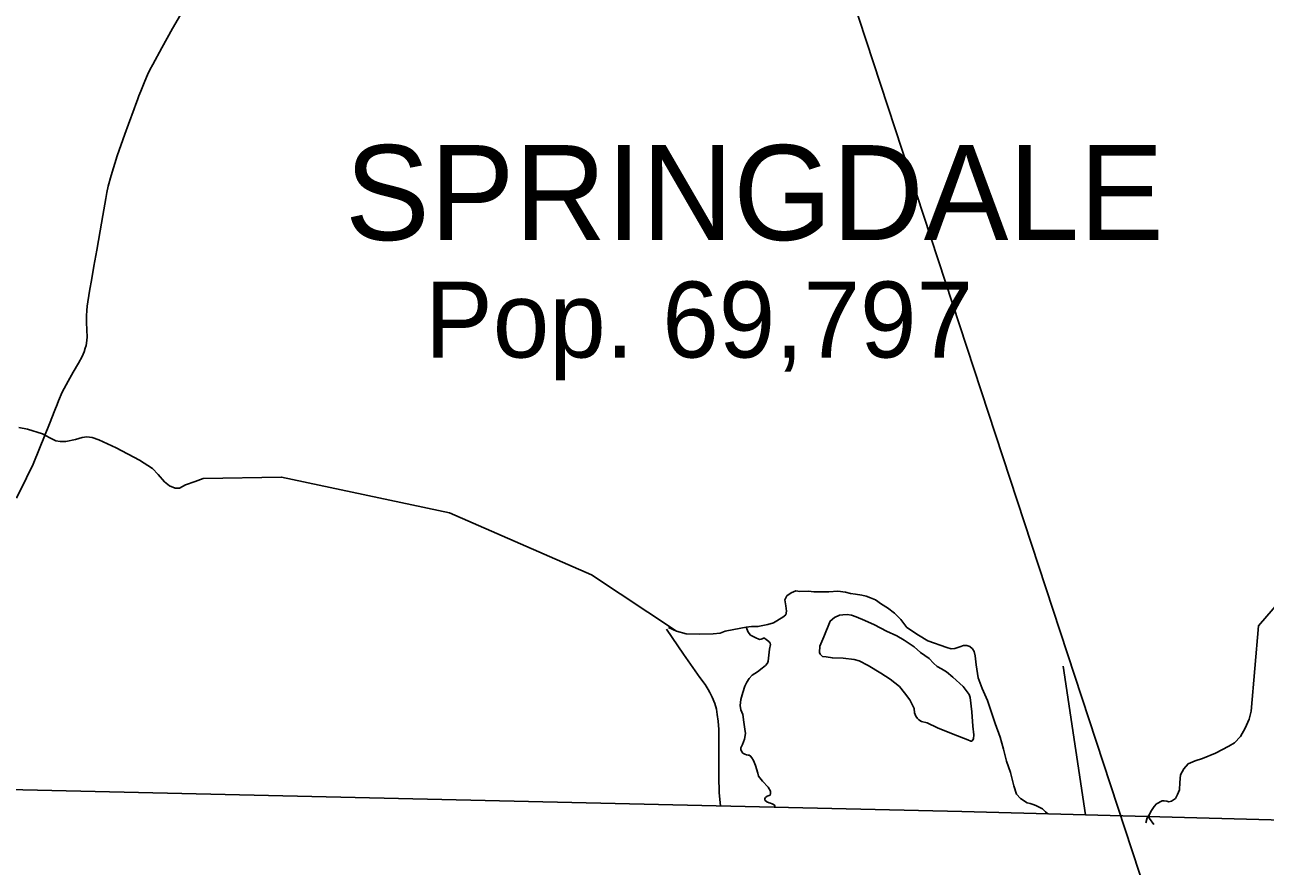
# Model space of a CAD drawing. Extents: x 670147 to 673275, y 705573 to 707613.
# Drawn here: x 671613.5 to 671751.4, y 706009.4 to 706103 of the extents above; entities that cross this region are included whole.
import ezdxf

# ---------------------------------------------------------------- set-up
doc = ezdxf.new("R2010")
doc.units = 0
for name, color, linetype in [('2', 7, 'Continuous'), ('33', 7, 'Continuous'), ('35', 7, 'Continuous'), ('6', 7, 'Continuous'), ('Default', 7, 'Continuous')]:
    doc.layers.add(name, color=color, linetype=linetype)

msp = doc.modelspace()

# ---------------------------------------------------------------- linework, layer by layer
at = {"layer": '2'}
msp.add_lwpolyline([(671819.49, 706012.71), (671717.69, 706015.45), (671611.72, 706017.88), (671567.89, 706018.29)], dxfattribs=at)
at = {"layer": '33'}
for points in [[(671630.84, 706104.07), (671629.95, 706102.54), (671628.77, 706100.39), (671627.75, 706098.56), (671627.43, 706097.95), (671627.17, 706097.38), (671626.86, 706096.71), (671626.64, 706096.14), (671626.42, 706095.59), (671626.19, 706095.05), (671626.04, 706094.62), (671625.86, 706094.15), (671625.67, 706093.6), (671625.04, 706091.92), (671624.65, 706090.79)], [(671624.65, 706090.79), (671623.78, 706088.4), (671623.11, 706086.21), (671622.8, 706085), (671622.65, 706084.3), (671622.52, 706083.63), (671622.19, 706081.74), (671621.89, 706080.04), (671621.52, 706077.89), (671621.21, 706076.12), (671620.93, 706074.53), (671620.76, 706073.57), (671620.52, 706072.16), (671620.45, 706071.65), (671620.41, 706071.17), (671620.37, 706070.58), (671620.39, 706069.86), (671620.44, 706069.02), (671620.46, 706068.23), (671620.44, 706067.87), (671620.4, 706067.54), (671620.34, 706067.27), (671620.25, 706066.98), (671620.11, 706066.57), (671619.91, 706066.07), (671619.48, 706065.32), (671618.9, 706064.31), (671618.34, 706063.3), (671617.68, 706062.08), (671617.29, 706061.13), (671617.12, 706060.74), (671616.85, 706060.1), (671616.28, 706058.59), (671615.72, 706057.2), (671615.16, 706055.82), (671614.44, 706054.09), (671613.72, 706052.55), (671612.59, 706050.32)], [(671690.88, 706016.07), (671690.8, 706016.77), (671690.72, 706017.55), (671690.71, 706018.07), (671690.68, 706018.8), (671690.67, 706020.01), (671690.67, 706021.67), (671690.7, 706023.18), (671690.68, 706024.55), (671690.6, 706025.49), (671690.52, 706026.24), (671690.42, 706026.84), (671690.26, 706027.46), (671689.96, 706028.17), (671689.67, 706028.7), (671689.51, 706029), (671689.16, 706029.58), (671688.56, 706030.36), (671686.75, 706032.96), (671684.86, 706035.73)], [(671731.46, 706015.07), (671730.39, 706022.22), (671728.97, 706031.63)]]:
    msp.add_lwpolyline(points, dxfattribs=at)
at = {"layer": '35'}
for points in [[(671612.85, 706058.17), (671613.81, 706057.99), (671615.51, 706057.46), (671616.32, 706057), (671616.99, 706056.68), (671617.45, 706056.61), (671618.09, 706056.61), (671619.18, 706056.82), (671619.89, 706057.04), (671620.42, 706057.11), (671621.02, 706057.04), (671621.77, 706056.79), (671623.68, 706055.9), (671626.29, 706054.52), (671627.74, 706053.6), (671628.35, 706052.93), (671629.04, 706052.12), (671629.61, 706051.66), (671630.25, 706051.41), (671630.74, 706051.41), (671631.38, 706051.8), (671632.47, 706052.15), (671633.36, 706052.49), (671642.08, 706052.65), (671660.75, 706048.66), (671676.52, 706041.77), (671685.99, 706035.51)], [(671749.86, 706026.61), (671750.67, 706036.1), (671755.14, 706041.25), (671755.23, 706041.34), (671755.76, 706041.89), (671756.11, 706042.27), (671756.67, 706042.49), (671757.26, 706042.66), (671757.76, 706042.78), (671758.14, 706043.11)], [(671685.1, 706035.91), (671685.99, 706035.51), (671687.06, 706035.2), (671688.53, 706035.17), (671690.05, 706035.22), (671690.83, 706035.28), (671691.39, 706035.49), (671692.36, 706035.7), (671693.74, 706035.95), (671694.32, 706036.03), (671695.04, 706036.01), (671696.14, 706036.23), (671696.77, 706036.45), (671697.82, 706037.06), (671698.13, 706037.33), (671698.2, 706037.73), (671698.13, 706038.34), (671698.01, 706039.01), (671698.26, 706039.43), (671698.72, 706039.76), (671699.24, 706039.99), (671699.68, 706039.93), (671700.65, 706039.95), (671701.25, 706039.87), (671702.9, 706039.89), (671703.9, 706039.95), (671704.76, 706039.84), (671705.32, 706039.7), (671705.87, 706039.63), (671706.58, 706039.53), (671707.08, 706039.4), (671707.54, 706039.22), (671708.09, 706038.99), (671708.76, 706038.5), (671709.45, 706038.11), (671710.2, 706037.5), (671710.93, 706036.81), (671711.6, 706035.91), (671712.9, 706035.05), (671713.91, 706034.42), (671716.05, 706033.69), (671716.53, 706033.54), (671716.91, 706033.56), (671717.5, 706033.75), (671717.89, 706033.92), (671718.25, 706033.92), (671718.61, 706033.79), (671718.9, 706033.54), (671719.07, 706033.23), (671719.17, 706032.75), (671719.28, 706031.76), (671719.53, 706030.3), (671719.95, 706029.14), (671720.55, 706027.8), (671721.41, 706025.24), (671721.98, 706023.71), (671722.35, 706022.39), (671722.67, 706021.03), (671723.11, 706019.78), (671723.5, 706018.31), (671723.78, 706017.39), (671724.24, 706016.89), (671724.95, 706016.4), (671725.32, 706016.32), (671725.64, 706016.22), (671725.93, 706016.11), (671726.66, 706015.76), (671727.02, 706015.42), (671727.26, 706015.19)], [(671712.42, 706026.92), (671711.91, 706027.86), (671711.34, 706028.63), (671710.79, 706029.35), (671709.75, 706030.18), (671708.71, 706030.82), (671707.3, 706031.69), (671706.3, 706032.22), (671705.73, 706032.37), (671704.51, 706032.49), (671703.32, 706032.53), (671702.61, 706032.65), (671702.2, 706032.69), (671701.96, 706032.94), (671701.88, 706033.14), (671701.92, 706033.84), (671702.35, 706034.88), (671703.08, 706036.63), (671703.55, 706037.04), (671704.1, 706037.28), (671704.47, 706037.34), (671704.96, 706037.36), (671705.45, 706037.28), (671705.96, 706037.1), (671706.91, 706036.69), (671708, 706036.22), (671709.32, 706035.51), (671710.46, 706035), (671711.28, 706034.51), (671712.42, 706033.77), (671713.1, 706033.14)], [(671693.74, 706035.95), (671693.95, 706035.39), (671694.21, 706035.07), (671694.8, 706034.77), (671695.13, 706034.61), (671695.23, 706034.59), (671695.39, 706034.61), (671695.52, 706034.67), (671695.65, 706034.72), (671695.77, 706034.72), (671695.96, 706034.59), (671696.23, 706034.35), (671696.41, 706034.19), (671696.45, 706034.04), (671696.31, 706033.51), (671696.16, 706032.16), (671696.09, 706031.95), (671695.87, 706031.69), (671695.52, 706031.4), (671694.97, 706031), (671694.41, 706030.61), (671694.05, 706030.24), (671693.81, 706029.85), (671693.57, 706029.38), (671693.35, 706028.67), (671693.15, 706027.89), (671693.05, 706027.25), (671693.15, 706026.75), (671693.37, 706026.23), (671693.48, 706025.37), (671693.57, 706024.62), (671693.64, 706024.12), (671693.53, 706023.5), (671693.31, 706022.9), (671693.15, 706022.54), (671693.15, 706022.34), (671693.25, 706022.08), (671693.35, 706021.94), (671693.56, 706021.81), (671693.75, 706021.76), (671693.95, 706021.73), (671694.05, 706021.73), (671694.21, 706021.61), (671694.36, 706021.4), (671694.55, 706021.12), (671694.76, 706020.57), (671695.02, 706019.72), (671695.1, 706019.38), (671695.54, 706018.82), (671696.16, 706018.16), (671696.44, 706017.72), (671696.45, 706017.46), (671696.38, 706017.28), (671696.08, 706017.16), (671695.88, 706016.99), (671695.82, 706016.88), (671695.81, 706016.71), (671696.03, 706016.52), (671696.27, 706016.4), (671696.45, 706016.37), (671696.61, 706016.29), (671696.83, 706016.19), (671696.96, 706016)], [(671713.1, 706033.14), (671714.06, 706032.45), (671714.55, 706031.96), (671714.98, 706031.57), (671715.43, 706031.3), (671716, 706030.98), (671716.71, 706030.39), (671717.84, 706029.35), (671718.18, 706028.9), (671718.53, 706028.47), (671718.63, 706028.14), (671718.82, 706026.55), (671718.92, 706024.94), (671719.04, 706023.96), (671719, 706023.53), (671718.86, 706023.31), (671718.79, 706023.27), (671718.71, 706023.27), (671718.37, 706023.43), (671716.75, 706024.06), (671715, 706024.74), (671713.84, 706025.31), (671713.23, 706025.47), (671712.92, 706025.63), (671712.76, 706025.78), (671712.59, 706026.06), (671712.45, 706026.43), (671712.42, 706026.92)], [(671739.06, 706014.01), (671738.56, 706014.66), (671738.47, 706014.87), (671738.59, 706015.22), (671738.78, 706015.57), (671739.08, 706015.99), (671739.36, 706016.3), (671739.97, 706016.63), (671740.2, 706016.63), (671740.49, 706016.58), (671740.72, 706016.53), (671741, 706016.58), (671741.45, 706016.88), (671741.7, 706017.33), (671741.91, 706017.87), (671741.94, 706018.66), (671742.03, 706019.51), (671742.38, 706020.21), (671742.85, 706020.73), (671743.63, 706021.1), (671744.47, 706021.34), (671745.9, 706021.95), (671747.4, 706022.7), (671748.03, 706023.09), (671748.69, 706023.8), (671749.2, 706024.71), (671749.65, 706025.7), (671749.86, 706026.61)], [(671738.15, 706014.19), (671738.3, 706014.73), (671738.61, 706015.19)], [(671738.15, 706014.19), (671738.3, 706014.73), (671738.61, 706015.19)]]:
    msp.add_lwpolyline(points, dxfattribs=at)
at = {"layer": 'Default'}
msp.add_line((671630.23, 706335.38), (671790.91, 705845.78), dxfattribs=at)

# ---------------------------------------------------------------- texts
at = {"layer": '6'}
for s, height, p in [('SPRINGDALE', 10.56, (671649.13, 706079.02)), ('Pop. 69,797', 8.448, (671658.02, 706065.95))]:
    msp.add_text(s, height=height, dxfattribs=at).set_placement(p)

doc.saveas('drawing.dxf')
